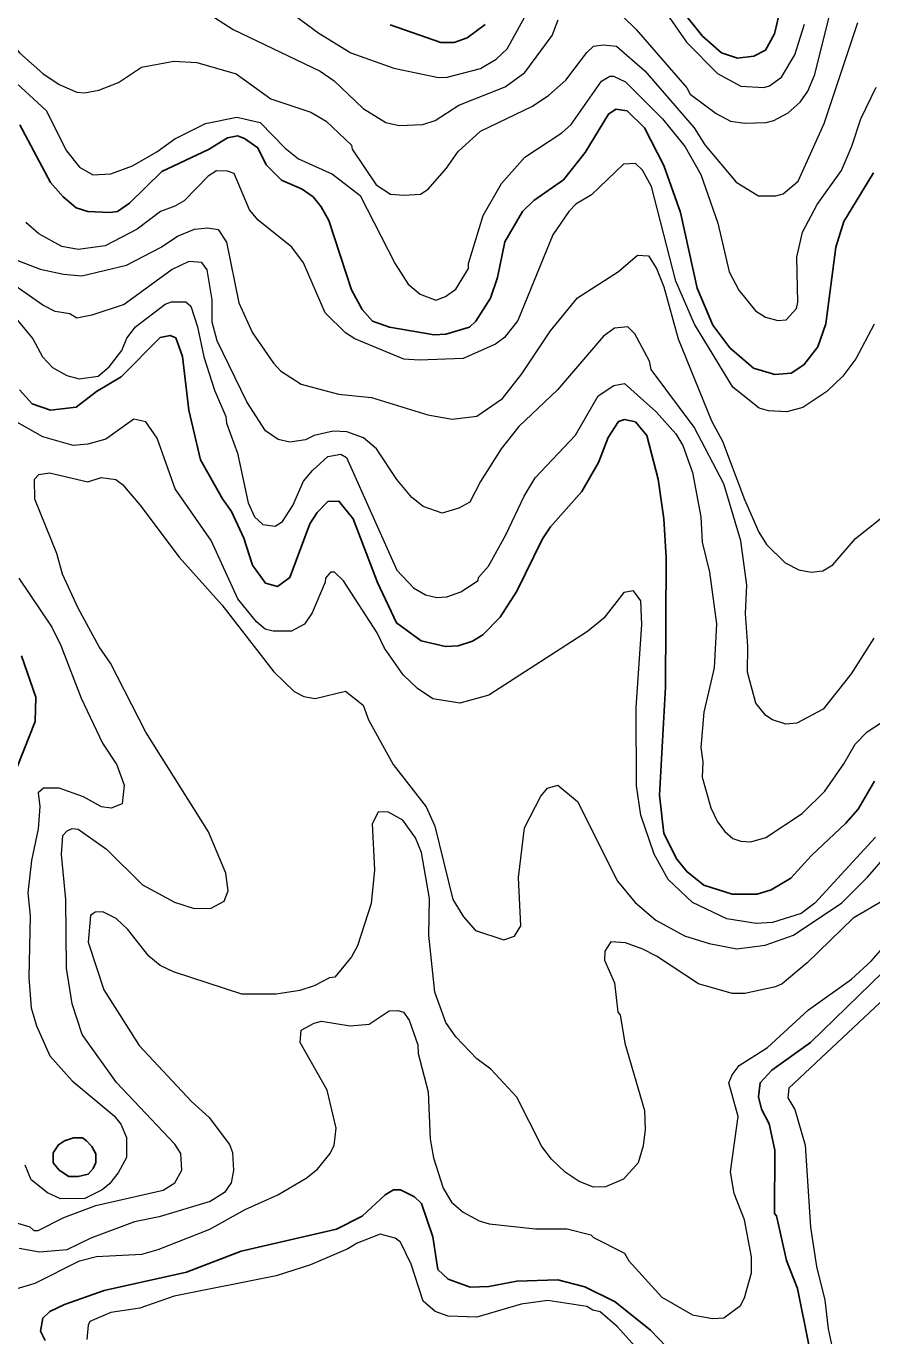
# Model space of a CAD drawing. Extents: x 673.3 to 698.5, y 6984.3 to 7012.3.
# Drawn here: x 689.663 to 690.807, y 6990.55 to 6992.322 of the extents above; entities that cross this region are included whole.
import ezdxf

# ---------------------------------------------------------------- set-up
doc = ezdxf.new("R2010")
doc.units = 0
doc.header["$LTSCALE"] = 0.032
doc.layers.add('1', color=7, linetype='Continuous', lineweight=25)
doc.layers.add('2', color=7, linetype='Continuous', lineweight=13)

msp = doc.modelspace()

# ---------------------------------------------------------------- linework, layer by layer
at = {"layer": '1'}
for points in [[(690.6836, 6992.3458), (690.6754, 6992.3117), (690.6632, 6992.2896), (690.6473, 6992.2812), (690.6253, 6992.2788), (690.6037, 6992.2859), (690.5779, 6992.3086), (690.5469, 6992.3474)], [(690.2839, 6992.324), (690.2597, 6992.3063), (690.2421, 6992.3), (690.2239, 6992.3), (690.1555, 6992.3236)], [(689.6548, 6992.1886), (689.6963, 6992.1105), (689.7133, 6992.0909), (689.7309, 6992.076), (689.7469, 6992.0712), (689.7763, 6992.0696), (689.787, 6992.0713), (689.8031, 6992.0825), (689.8469, 6992.1254), (689.9101, 6992.1551), (689.9356, 6992.171), (689.9492, 6992.1736), (689.9587, 6992.17), (689.9765, 6992.1574), (689.9879, 6992.1341), (690.0084, 6992.1134), (690.0366, 6992.1014), (690.0513, 6992.0908), (690.0622, 6992.0776), (690.0727, 6992.0589), (690.1031, 6991.9654), (690.1179, 6991.9386), (690.1316, 6991.9226), (690.1548, 6991.9146), (690.2153, 6991.9042), (690.231, 6991.905), (690.263, 6991.9148), (690.2713, 6991.9228), (690.2912, 6991.9537), (690.3006, 6991.9817), (690.3108, 6992.0303), (690.3345, 6992.0714), (690.3499, 6992.0859), (690.39, 6992.1139), (690.4192, 6992.1511), (690.4507, 6992.2029), (690.4606, 6992.2095), (690.4761, 6992.2076), (690.4994, 6992.1843), (690.5258, 6992.1332), (690.5484, 6992.07), (690.571, 6991.9675), (690.5922, 6991.9175), (690.6149, 6991.8868), (690.6471, 6991.8593), (690.6758, 6991.8505), (690.698, 6991.8525), (690.7149, 6991.8639), (690.7339, 6991.8879), (690.7447, 6991.9191), (690.7584, 6992.0228), (690.7692, 6992.0575), (690.8091, 6992.1235)], [(689.6543, 6991.8297), (689.6713, 6991.8111), (689.6964, 6991.8024), (689.7307, 6991.8065), (689.7583, 6991.8275), (689.7919, 6991.8475), (689.8444, 6991.9007), (689.858, 6991.9032), (689.8655, 6991.9001), (689.8748, 6991.8749), (689.8833, 6991.8025), (689.899, 6991.7354), (689.9286, 6991.6823), (689.9409, 6991.6652), (689.9578, 6991.6292), (689.9695, 6991.5928), (689.987, 6991.5684), (690.0032, 6991.5638), (690.0197, 6991.576), (690.0468, 6991.6487), (690.0568, 6991.6641), (690.0715, 6991.679), (690.0862, 6991.6794), (690.1054, 6991.6554), (690.1384, 6991.569), (690.1642, 6991.5146), (690.1976, 6991.4904), (690.2304, 6991.4824), (690.2476, 6991.4837), (690.2671, 6991.49), (690.2809, 6991.4985), (690.3043, 6991.5225), (690.327, 6991.5575), (690.3618, 6991.6285), (690.3726, 6991.6446), (690.4147, 6991.6924), (690.4375, 6991.7315)], [(690.4375, 6991.7315), (690.4504, 6991.7654), (690.4642, 6991.7872), (690.4727, 6991.7896), (690.4872, 6991.7868), (690.5027, 6991.7681), (690.5182, 6991.709), (690.5255, 6991.6552), (690.5287, 6991.6031), (690.528, 6991.4274), (690.5199, 6991.2813), (690.5256, 6991.2297), (690.5431, 6991.195), (690.557, 6991.178), (690.5798, 6991.1599), (690.618, 6991.1477), (690.6518, 6991.1476), (690.671, 6991.1536), (690.6975, 6991.1691), (690.7254, 6991.2), (690.772, 6991.2435), (690.7887, 6991.2627), (690.8106, 6991.3002)], [(689.644, 6991.3012), (689.6753, 6991.3813), (689.6762, 6991.4142), (689.6571, 6991.47)], [(690.8382, 6991.058), (690.7241, 6990.947), (690.6719, 6990.9096), (690.6558, 6990.8923), (690.6536, 6990.8735), (690.6576, 6990.8565), (690.6681, 6990.837), (690.676, 6990.8012), (690.6752, 6990.7154), (690.6779, 6990.7122), (690.6915, 6990.652), (690.7064, 6990.6139), (690.7218, 6990.5379), (690.7226, 6990.5018), (690.7183, 6990.4834), (690.7104, 6990.4644)], [(690.5599, 6990.5032), (690.5079, 6990.5577), (690.4599, 6990.5959), (690.4189, 6990.6161), (690.3825, 6990.6255), (690.3271, 6990.624), (690.289, 6990.6166), (690.264, 6990.6159), (690.234, 6990.6264), (690.2201, 6990.6398), (690.2133, 6990.684), (690.198, 6990.729), (690.1883, 6990.7379), (690.1695, 6990.7474), (690.1601, 6990.7477), (690.1486, 6990.7407), (690.1175, 6990.712), (690.0828, 6990.6942), (689.9541, 6990.6647), (689.8802, 6990.636), (689.7689, 6990.6112), (689.7151, 6990.5924), (689.6955, 6990.5828), (689.6858, 6990.5739), (689.6827, 6990.5561), (689.6888, 6990.5435)]]:
    msp.add_lwpolyline(points, dxfattribs=at)
msp.add_lwpolyline([(689.7153, 6990.8137), (689.7275, 6990.8177), (689.7393, 6990.8177), (689.7449, 6990.814), (689.7521, 6990.8062), (689.7575, 6990.7962), (689.7574, 6990.7844), (689.754, 6990.7764), (689.7472, 6990.7685), (689.7337, 6990.7656), (689.7211, 6990.7657), (689.7081, 6990.7742), (689.6998, 6990.7839), (689.6999, 6990.7974), (689.7068, 6990.8084)], close=True, dxfattribs=at)
at = {"layer": '2'}
for points in [[(689.9772, 6992.3732), (690.0592, 6992.3123), (690.1023, 6992.2859), (690.1606, 6992.2653), (690.2209, 6992.2527), (690.2328, 6992.2528), (690.2776, 6992.2648), (690.2991, 6992.2772), (690.3139, 6992.2912), (690.3446, 6992.3469)], [(690.452, 6992.353), (690.4884, 6992.3175), (690.5568, 6992.2385), (690.5612, 6992.2301), (690.5964, 6992.2036), (690.6157, 6992.1936), (690.6352, 6992.1909), (690.6642, 6992.1917), (690.6743, 6992.1943), (690.6937, 6992.2048), (690.7101, 6992.2192), (690.7203, 6992.2342), (690.7301, 6992.2565), (690.7592, 6992.3746)], [(690.5145, 6992.3612), (690.5562, 6992.3002), (690.5985, 6992.258), (690.6297, 6992.2408), (690.661, 6992.2389), (690.6687, 6992.2413), (690.6847, 6992.2531), (690.7029, 6992.2833), (690.7161, 6992.3248)], [(689.9129, 6992.3367), (689.9434, 6992.3173), (690.0611, 6992.261), (690.0798, 6992.248), (690.1189, 6992.2105), (690.1498, 6992.1914), (690.1678, 6992.1876), (690.1996, 6992.1887), (690.2166, 6992.1943), (690.2484, 6992.2151), (690.3111, 6992.2399), (690.3378, 6992.2593), (690.3749, 6992.3092), (690.3828, 6992.3307)], [(689.6207, 6992.3283), (689.6544, 6992.2859), (689.6856, 6992.2577), (689.7081, 6992.2428), (689.7317, 6992.2328), (689.7422, 6992.2318), (689.7616, 6992.2352), (689.788, 6992.2459)], [(689.788, 6992.2459), (689.8194, 6992.2665), (689.8629, 6992.2747), (689.8941, 6992.2729), (689.9473, 6992.2575), (689.9944, 6992.2234), (690.0483, 6992.2054), (690.0692, 6992.1934), (690.1034, 6992.1609), (690.104, 6992.1554), (690.1367, 6992.1073), (690.156, 6992.0947), (690.1743, 6992.0931), (690.1967, 6992.0948), (690.2071, 6992.1013), (690.2319, 6992.13), (690.2474, 6992.1522), (690.2778, 6992.1797), (690.3483, 6992.2138), (690.3702, 6992.2287), (690.393, 6992.249), (690.4216, 6992.2864), (690.4308, 6992.2948), (690.4437, 6992.2966), (690.4615, 6992.2951), (690.5002, 6992.2617), (690.5668, 6992.1846), (690.581, 6992.1613), (690.6234, 6992.1108), (690.6536, 6992.0925), (690.6773, 6992.0923), (690.687, 6992.095), (690.7072, 6992.1124), (690.7425, 6992.1902), (690.7882, 6992.3267)], [(689.6396, 6992.2549), (689.6905, 6992.208), (689.7178, 6992.1531), (689.7356, 6992.1312), (689.7533, 6992.1208), (689.7779, 6992.1223), (689.807, 6992.1328), (689.8401, 6992.1519), (689.8642, 6992.1693), (689.9058, 6992.1902), (689.9483, 6992.1989), (689.9798, 6992.1916), (690.0137, 6992.157), (690.0315, 6992.1423), (690.0774, 6992.1217), (690.1152, 6992.0928), (690.1622, 6992.0002), (690.1798, 6991.973), (690.196, 6991.9593), (690.2175, 6991.9514), (690.2305, 6991.9561), (690.2443, 6991.9659), (690.2616, 6991.994), (690.2617, 6992.001), (690.2813, 6992.0657), (690.3063, 6992.1092), (690.3377, 6992.1447), (690.3876, 6992.1776), (690.4006, 6992.1888), (690.4414, 6992.2476), (690.4525, 6992.2543), (690.4576, 6992.2543), (690.4741, 6992.2464), (690.5238, 6992.1966), (690.5544, 6992.1588), (690.5758, 6992.1211), (690.5987, 6992.0556), (690.6141, 6991.9894), (690.627, 6991.9649), (690.6499, 6991.937), (690.6632, 6991.9282), (690.68, 6991.9237), (690.6912, 6991.9246), (690.7052, 6991.9398), (690.7071, 6991.9485), (690.7055, 6992.0094), (690.7131, 6992.0432), (690.7333, 6992.0808), (690.7659, 6992.1267), (690.7801, 6992.1594), (690.7922, 6992.1964), (690.8128, 6992.2394)], [(690.8104, 6991.9186), (690.7852, 6991.8717), (690.7677, 6991.8483), (690.7464, 6991.8278), (690.7138, 6991.8062), (690.6919, 6991.8), (690.6675, 6991.8015), (690.6548, 6991.8053), (690.619, 6991.8335), (690.5672, 6991.9186), (690.5419, 6991.9768), (690.5091, 6992.1048), (690.497, 6992.1273), (690.4875, 6992.1363), (690.4711, 6992.1354), (690.428, 6992.0939), (690.4069, 6992.081), (690.3971, 6992.0714), (690.3758, 6992.0394), (690.3284, 6991.9238), (690.31, 6991.9005), (690.2981, 6991.8918), (690.2541, 6991.8725), (690.1948, 6991.87), (690.174, 6991.8715), (690.1078, 6991.8987), (690.0953, 6991.9068), (690.0678, 6991.9342), (690.0384, 6992.0019), (690.0224, 6992.0229), (689.9769, 6992.0594), (689.9654, 6992.0735), (689.9445, 6992.1225), (689.9358, 6992.1256), (689.9207, 6992.1261), (689.9096, 6992.1189), (689.877, 6992.0856), (689.8645, 6992.0782), (689.8448, 6992.0711), (689.8132, 6992.0471), (689.7703, 6992.0249), (689.7337, 6992.0198), (689.7114, 6992.0238), (689.6802, 6992.0411), (689.6629, 6992.0561)], [(689.6425, 6992.0085), (689.682, 6991.9933), (689.7138, 6991.9864), (689.7386, 6991.984), (689.7988, 6991.9986), (689.8458, 6992.0228), (689.8678, 6992.0379), (689.891, 6992.0471), (689.9088, 6992.0491), (689.9231, 6992.0468), (689.9343, 6992.0299), (689.9508, 6991.9476), (689.9694, 6991.9072), (689.9976, 6991.8661), (690.0073, 6991.8557), (690.035, 6991.8375), (690.0858, 6991.824), (690.1303, 6991.8193), (690.2065, 6991.7962), (690.2396, 6991.7902), (690.2727, 6991.7944), (690.3074, 6991.8181), (690.3337, 6991.8515), (690.3723, 6991.9098), (690.4088, 6991.9544), (690.4644, 6991.9902), (690.4902, 6992.0122), (690.5051, 6992.0113), (690.5156, 6991.994), (690.5255, 6991.9691), (690.5451, 6991.899), (690.5902, 6991.7878), (690.6052, 6991.7603), (690.6347, 6991.6813), (690.654, 6991.6373), (690.6647, 6991.6206), (690.6897, 6991.5957), (690.7082, 6991.5864), (690.7252, 6991.5832), (690.7407, 6991.5852), (690.7544, 6991.5931), (690.785, 6991.6286), (690.8248, 6991.6603)], [(690.8097, 6991.4937), (690.7789, 6991.4456), (690.7413, 6991.3977), (690.7055, 6991.3789), (690.6906, 6991.3775), (690.6727, 6991.3835), (690.6639, 6991.3894), (690.6501, 6991.4058), (690.6387, 6991.4479), (690.6395, 6991.4829), (690.6362, 6991.5274), (690.6378, 6991.5657), (690.6297, 6991.6256), (690.6067, 6991.7025), (690.5668, 6991.7795), (690.5084, 6991.8573), (690.5062, 6991.8685), (690.4864, 6991.9058), (690.4771, 6991.9151), (690.459, 6991.9132), (690.4443, 6991.9027), (690.3819, 6991.8298), (690.3294, 6991.7805), (690.3058, 6991.7501), (690.2778, 6991.706), (690.2634, 6991.6779), (690.2483, 6991.6697), (690.2259, 6991.6631), (690.2, 6991.6719), (690.1848, 6991.6844), (690.1645, 6991.7087), (690.1372, 6991.75), (690.1194, 6991.765), (690.0971, 6991.773), (690.0786, 6991.7739), (690.0526, 6991.768), (690.041, 6991.7623), (690.0197, 6991.7592), (690.0039, 6991.7626), (689.9872, 6991.7746), (689.9616, 6991.8135), (689.9217, 6991.8962), (689.9148, 6991.9215), (689.9147, 6991.9517), (689.9079, 6991.9924), (689.9009, 6992.0024), (689.8832, 6992.0035), (689.8608, 6991.9928), (689.7956, 6991.9455), (689.7521, 6991.9311), (689.7317, 6991.927), (689.7223, 6991.9326), (689.7026, 6991.9361), (689.6856, 6991.9445), (689.6438, 6991.9737)], [(689.6465, 6991.9298), (689.6722, 6991.899), (689.6852, 6991.8746), (689.6988, 6991.8603), (689.7182, 6991.8493), (689.7349, 6991.8447), (689.7605, 6991.8486), (689.7756, 6991.8612), (689.7925, 6991.8831), (689.7996, 6991.9), (689.8111, 6991.9153), (689.8512, 6991.9456), (689.8599, 6991.949), (689.879, 6991.9491), (689.8858, 6991.9431), (689.8952, 6991.9153), (689.9034, 6991.8746), (689.9178, 6991.8295), (689.9334, 6991.7937), (689.9341, 6991.7849), (689.949, 6991.7443), (689.9637, 6991.6771), (689.9719, 6991.6581), (689.9835, 6991.6477), (690.0001, 6991.6454), (690.01, 6991.6518), (690.024, 6991.6732), (690.0385, 6991.7061), (690.0507, 6991.7209), (690.0711, 6991.7395), (690.0887, 6991.7428), (690.0964, 6991.7385), (690.1645, 6991.5857), (690.1872, 6991.5618), (690.2032, 6991.5524), (690.2187, 6991.5491), (690.2321, 6991.5498), (690.251, 6991.5568), (690.2745, 6991.5721), (690.275, 6991.5762), (690.2888, 6991.5912), (690.312, 6991.6336), (690.3367, 6991.6862), (690.3516, 6991.7108), (690.4061, 6991.7684), (690.4368, 6991.8219), (690.4579, 6991.8357), (690.4724, 6991.8386), (690.5153, 6991.8003), (690.5421, 6991.7702), (690.5514, 6991.7546), (690.5646, 6991.7182), (690.5759, 6991.6582), (690.5777, 6991.6236), (690.5874, 6991.583), (690.5971, 6991.5135), (690.594, 6991.4536), (690.58, 6991.394), (690.5759, 6991.3459), (690.5784, 6991.3265), (690.5777, 6991.3057), (690.5895, 6991.2643), (690.5981, 6991.2452), (690.6081, 6991.2321), (690.6192, 6991.223), (690.63, 6991.2192), (690.6436, 6991.2185), (690.6639, 6991.2242), (690.7126, 6991.2566), (690.7436, 6991.2869), (690.7694, 6991.324), (690.7844, 6991.3504), (690.8006, 6991.3672), (690.8551, 6991.403)], [(690.1481, 6991.4804), (690.1381, 6991.5013), (690.0926, 6991.5714), (690.0802, 6991.5831), (690.0751, 6991.583), (690.068, 6991.5751), (690.0678, 6991.5697), (690.05, 6991.5282), (690.0397, 6991.5129), (690.0222, 6991.5035), (689.9972, 6991.5035), (689.9866, 6991.506), (689.9747, 6991.5158), (689.9494, 6991.5472), (689.9133, 6991.6262), (689.8649, 6991.696), (689.8405, 6991.7644), (689.8252, 6991.7866), (689.8089, 6991.79), (689.7712, 6991.7633), (689.7465, 6991.7564), (689.7268, 6991.7544), (689.6856, 6991.7663), (689.6474, 6991.7878)], [(689.6516, 6990.7025), (689.6681, 6990.6974), (689.6736, 6990.6925), (689.6793, 6990.6924), (689.7142, 6990.7101), (689.7577, 6990.7261), (689.8484, 6990.7472), (689.8642, 6990.757), (689.8739, 6990.7742), (689.8726, 6990.7968), (689.8644, 6990.8094), (689.7854, 6990.8925), (689.739, 6990.9576), (689.7254, 6990.999), (689.7177, 6991.0472), (689.7168, 6991.1402), (689.7112, 6991.2011), (689.713, 6991.2267), (689.7186, 6991.2331), (689.7256, 6991.2362), (689.7336, 6991.2355), (689.7721, 6991.2086), (689.8208, 6991.16), (689.864, 6991.1365), (689.8906, 6991.128), (689.9134, 6991.1287), (689.9309, 6991.138), (689.9367, 6991.1521), (689.9334, 6991.1761), (689.9097, 6991.2318), (689.825, 6991.3669), (689.7775, 6991.4601), (689.7621, 6991.4822), (689.7338, 6991.5347), (689.7125, 6991.5806), (689.7049, 6991.6083), (689.675, 6991.682), (689.6745, 6991.7091), (689.6806, 6991.7154), (689.6948, 6991.7176)], [(689.6948, 6991.7176), (689.7466, 6991.7055), (689.7649, 6991.7111), (689.7847, 6991.7084), (689.7935, 6991.7019), (689.8171, 6991.6743), (689.87, 6991.6037), (689.9279, 6991.5391), (689.9984, 6991.4483), (690.0258, 6991.4217), (690.0389, 6991.4149), (690.0541, 6991.4123), (690.0953, 6991.422), (690.119, 6991.4032), (690.1262, 6991.3834), (690.1597, 6991.323), (690.2045, 6991.2658), (690.2161, 6991.2394), (690.2404, 6991.1405), (690.2549, 6991.117), (690.2711, 6991.0985), (690.3092, 6991.0858), (690.3236, 6991.0907), (690.3324, 6991.1048), (690.3293, 6991.1702), (690.3375, 6991.2373), (690.3595, 6991.28), (690.3686, 6991.291), (690.3822, 6991.2948), (690.409, 6991.2729), (690.4629, 6991.165), (690.4871, 6991.1364), (690.5147, 6991.1122), (690.5538, 6991.0911), (690.5872, 6991.0809), (690.6246, 6991.0735), (690.6626, 6991.0784), (690.7012, 6991.0921), (690.7665, 6991.1359), (690.8011, 6991.1707), (690.8595, 6991.2374)], [(689.6535, 6991.575), (689.6979, 6991.5086), (689.7101, 6991.4842), (689.7378, 6991.4125), (689.7666, 6991.3519), (689.786, 6991.3227), (689.7958, 6991.295), (689.7932, 6991.2699), (689.7782, 6991.2641), (689.765, 6991.2658), (689.7407, 6991.2794), (689.7081, 6991.2909), (689.6865, 6991.2911), (689.6794, 6991.2848), (689.6817, 6991.2662), (689.6795, 6991.2361), (689.6704, 6991.193), (689.6656, 6991.1494), (689.6688, 6991.1184), (689.6671, 6991.035), (689.6699, 6990.9939), (689.6774, 6990.9695), (689.6955, 6990.9288), (689.7257, 6990.8951), (689.7822, 6990.8474), (689.7915, 6990.8365), (689.799, 6990.8183), (689.799, 6990.7914), (689.7875, 6990.7703), (689.776, 6990.7556), (689.766, 6990.7474), (689.7424, 6990.7357), (689.7098, 6990.7355), (689.6923, 6990.7434), (689.67, 6990.7608), (689.6621, 6990.7808)], [(690.8119, 6991.2247), (690.7299, 6991.1352), (690.7114, 6991.1215), (690.6727, 6991.1093), (690.6505, 6991.1077), (690.6108, 6991.114), (690.5644, 6991.1363), (690.5317, 6991.1672), (690.5128, 6991.2015), (690.4946, 6991.2544), (690.4889, 6991.2941), (690.4881, 6991.4002), (690.4961, 6991.5122), (690.4945, 6991.5442), (690.4847, 6991.5579), (690.4717, 6991.5555), (690.4444, 6991.521), (690.4225, 6991.503), (690.2891, 6991.417), (690.2496, 6991.4058), (690.2134, 6991.4116), (690.1927, 6991.4256), (690.173, 6991.4441), (690.1481, 6991.4804)], [(690.8217, 6991.1385), (690.782, 6991.1152), (690.7194, 6991.0547), (690.6859, 6991.0263), (690.6766, 6991.022), (690.6352, 6991.0133), (690.6181, 6991.0133), (690.5725, 6991.0264), (690.516, 6991.0636), (690.4973, 6991.0733), (690.4737, 6991.0816), (690.4541, 6991.0832), (690.4459, 6991.0705), (690.4457, 6991.0581), (690.4588, 6991.0277), (690.4637, 6990.988), (690.4667, 6990.9841), (690.473, 6990.9458), (690.4995, 6990.855), (690.5003, 6990.8292), (690.4976, 6990.8071), (690.4912, 6990.7838), (690.4711, 6990.7617), (690.447, 6990.7517), (690.4308, 6990.751), (690.411, 6990.7586), (690.3925, 6990.7715), (690.3737, 6990.7888), (690.3606, 6990.8061), (690.3267, 6990.8727), (690.2917, 6990.9107), (690.2727, 6990.9248), (690.2446, 6990.9546), (690.2308, 6990.9739), (690.2161, 6991.0149), (690.2079, 6991.0921), (690.2088, 6991.1415), (690.1981, 6991.2038), (690.1898, 6991.2236), (690.1728, 6991.2477), (690.1525, 6991.2591), (690.1393, 6991.2585), (690.1314, 6991.2429), (690.1345, 6991.1804), (690.1297, 6991.1348), (690.1114, 6991.0775), (690.1032, 6991.0626), (690.0807, 6991.0353), (690.0736, 6991.0342), (690.0527, 6991.0236), (690.0333, 6991.0172), (690.0016, 6991.0124), (689.955, 6991.0124), (689.8626, 6991.0426), (689.8445, 6991.0508), (689.8294, 6991.0636), (689.8007, 6991.0995), (689.785, 6991.1144), (689.7668, 6991.1238), (689.7568, 6991.1231), (689.7505, 6991.1185), (689.747, 6991.0825), (689.7682, 6991.0182), (689.8163, 6990.9429), (689.8867, 6990.867), (689.9108, 6990.8452), (689.9383, 6990.8088), (689.9423, 6990.7982), (689.9439, 6990.7736), (689.9404, 6990.757), (689.9317, 6990.7437)], [(689.8419, 6990.6667), (689.9117, 6990.6941), (689.9593, 6990.7207), (690.0037, 6990.7408), (690.0422, 6990.7635), (690.0571, 6990.7754), (690.0741, 6990.796), (690.0798, 6990.8077), (690.0824, 6990.8311), (690.0706, 6990.8824), (690.0337, 6990.9468), (690.0353, 6990.9635), (690.0528, 6990.9732), (690.0629, 6990.9757), (690.1016, 6990.9694), (690.1274, 6990.9716), (690.1541, 6990.9895), (690.1658, 6990.9903), (690.1736, 6990.9878), (690.1814, 6990.9771), (690.1931, 6990.9438), (690.1936, 6990.9318), (690.207, 6990.8799), (690.2096, 6990.8159), (690.2141, 6990.7907), (690.2273, 6990.7496), (690.2384, 6990.731), (690.2541, 6990.7172), (690.2758, 6990.7056), (690.2894, 6990.7017), (690.3522, 6990.6948), (690.3952, 6990.6947), (690.4268, 6990.6866), (690.4304, 6990.6828), (690.4726, 6990.662), (690.4784, 6990.6516), (690.5228, 6990.6024), (690.5645, 6990.5782), (690.5916, 6990.5734), (690.6069, 6990.5743), (690.6295, 6990.5912), (690.6347, 6990.6014), (690.6443, 6990.6354), (690.6443, 6990.6568), (690.6347, 6990.7068), (690.6208, 6990.7424), (690.6159, 6990.7719), (690.6264, 6990.8469), (690.6136, 6990.8921), (690.618, 6990.9033), (690.6276, 6990.9157), (690.6658, 6990.9401), (690.7216, 6990.9912), (690.7796, 6991.0327), (690.8061, 6991.0569), (690.844, 6991.1001)], [(690.8255, 6991.0079), (690.6949, 6990.885), (690.6933, 6990.8719), (690.703, 6990.856), (690.7168, 6990.808), (690.7242, 6990.6972), (690.732, 6990.6438), (690.7437, 6990.5982), (690.748, 6990.5592), (690.7535, 6990.5343)], [(689.9317, 6990.7437), (689.9122, 6990.7318), (689.8433, 6990.7111), (689.8096, 6990.7042), (689.7508, 6990.682), (689.7182, 6990.6665), (689.6812, 6990.6631), (689.6537, 6990.668)], [(690.4908, 6990.5311), (690.4628, 6990.5627), (690.4395, 6990.5825), (690.4299, 6990.5847), (690.4217, 6990.5898), (690.3688, 6990.5979), (690.3327, 6990.5928), (690.273, 6990.5751), (690.2342, 6990.5767), (690.2165, 6990.5831), (690.2002, 6990.597), (690.1841, 6990.647), (690.1694, 6990.6769), (690.1624, 6990.682), (690.1422, 6990.6874), (690.1108, 6990.6755), (690.0985, 6990.6678), (690.048, 6990.6458), (690.0013, 6990.6313), (689.8636, 6990.6034), (689.817, 6990.5873), (689.7779, 6990.5815), (689.7496, 6990.5695), (689.747, 6990.5642), (689.7454, 6990.5448)], [(689.6464, 6990.6126), (689.6753, 6990.6214), (689.7355, 6990.6516), (689.7583, 6990.6573), (689.8199, 6990.6605), (689.8419, 6990.6667)]]:
    msp.add_lwpolyline(points, dxfattribs=at)

doc.saveas('drawing.dxf')
